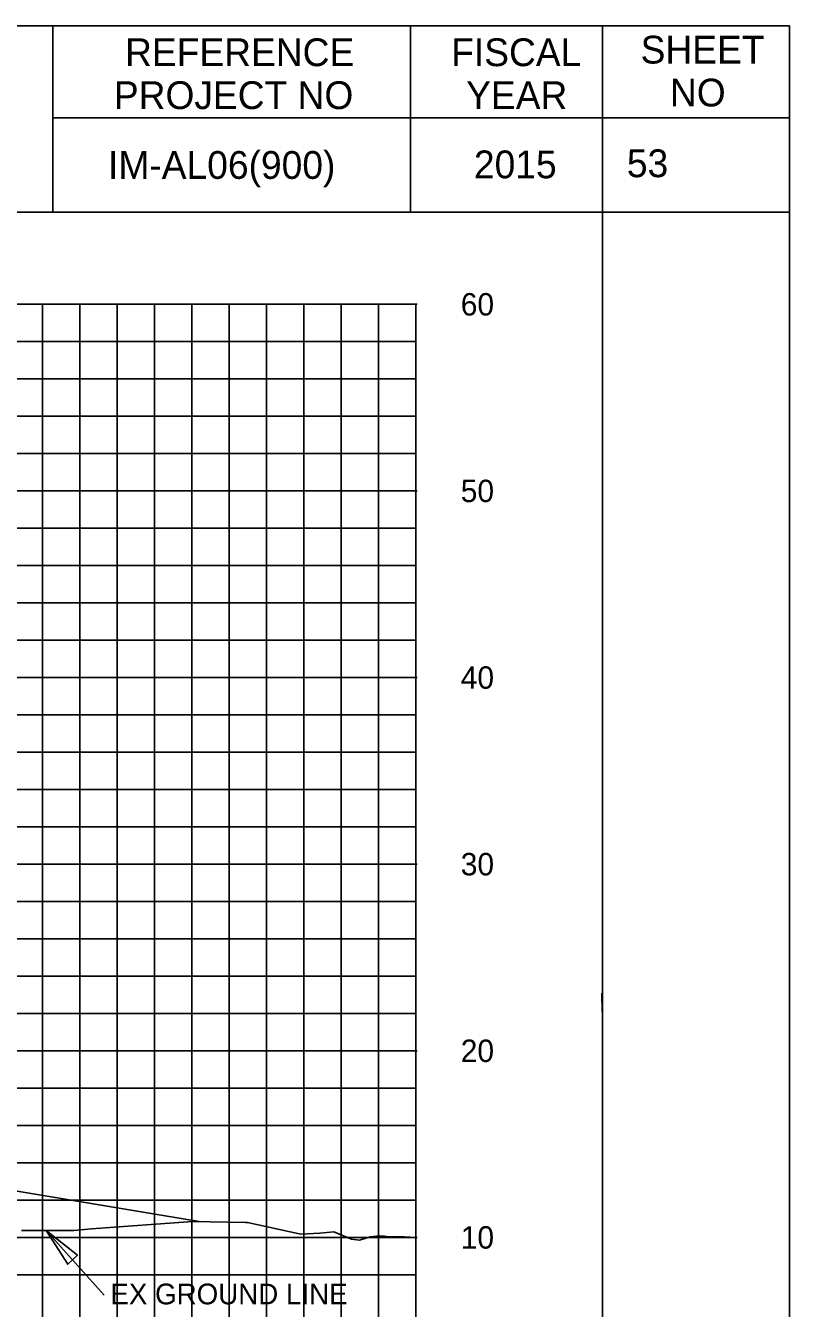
# Model space of a CAD drawing. Extents: x 1797809 to 2198143, y 249608 to 1237864.
# Drawn here: x 2195843.8 to 2195884.7, y 1237264.3 to 1237333 of the extents above; entities that cross this region are included whole.
import ezdxf

# ---------------------------------------------------------------- set-up
doc = ezdxf.new("R2010")
doc.units = 0
for name, color, linetype in [('3', 7, 'Continuous'), ('31', 7, 'Continuous'), ('60', 7, 'Continuous'), ('DESIGN - SHEET - Light Grid', 7, 'Continuous'), ('DESIGN - TRAFFIC CONTROL PERMANENT - Signs', 7, 'Continuous'), ('GSCOLORFILL', 7, 'Continuous'), ('GSDIMS', 7, 'Continuous'), ('GSSHT', 7, 'Continuous'), ('Level 1', 7, 'Continuous'), ('Level 45', 7, 'Continuous'), ('Level 55', 7, 'Continuous'), ('PIPETEXT', 7, 'Continuous'), ('UGUT', 7, 'Continuous')]:
    doc.layers.add(name, color=color, linetype=linetype)

msp = doc.modelspace()

# ---------------------------------------------------------------- linework, layer by layer
at = {"layer": '3'}
msp.add_line((2195848.012, 1237265.016), (2195844.907, 1237268.476), dxfattribs=at)
at = {"layer": '60'}
for p, q in [((2195864.707, 1237258.106), (2195864.707, 1237318.106)), ((2195864.767, 1237318.106), (2195864.707, 1237318.106)), ((2195864.767, 1237308.106), (2195864.707, 1237308.106)), ((2195864.767, 1237298.106), (2195864.707, 1237298.106)), ((2195864.767, 1237288.106), (2195864.707, 1237288.106)), ((2195864.767, 1237278.106), (2195864.707, 1237278.106)), ((2195864.767, 1237268.106), (2195864.707, 1237268.106))]:
    msp.add_line(p, q, dxfattribs=at)
at = {"layer": 'DESIGN - SHEET - Light Grid'}
msp.add_lwpolyline([(2195864.707, 1237268.105), (2195864.1, 1237268.134), (2195863.231, 1237268.131), (2195863.018, 1237268.165), (2195862.756, 1237268.189), (2195862.257, 1237268.138), (2195861.684, 1237267.965), (2195861.261, 1237268.019), (2195860.303, 1237268.404), (2195859.564, 1237268.331), (2195858.537, 1237268.284), (2195855.687, 1237268.9), (2195855.585, 1237268.908), (2195852.743, 1237268.964), (2195847.328, 1237268.572), (2195846.38, 1237268.476), (2195846.265, 1237268.476), (2195845.52, 1237268.476), (2195843.58, 1237268.476)], dxfattribs=at)
at = {"layer": 'DESIGN - TRAFFIC CONTROL PERMANENT - Signs'}
msp.add_lwpolyline([(2195853.09, 1237268.957), (2195805.957, 1237276.813), (2195803.957, 1237276.893), (2195795.03, 1237277.25), (2195794.957, 1237277.323), (2195793.957, 1237277.363), (2195781.957, 1237277.627), (2195769.957, 1237277.891), (2195757.957, 1237278.155), (2195745.957, 1237278.419), (2195734.707, 1237278.171)], dxfattribs=at)
at = {"layer": 'GSCOLORFILL'}
msp.add_lwpolyline([(2195562.21, 1237123.036), (2195884.71, 1237123.036), (2195884.71, 1237333.036), (2195562.21, 1237333.036)], close=True, dxfattribs=at)
at = {"layer": 'GSDIMS'}
msp.add_lwpolyline([(2195844.907, 1237268.476), (2195846.056, 1237266.67), (2195846.569, 1237267.15)], close=True, dxfattribs=at)
at = {"layer": 'GSSHT'}
for p, q in [((2195734.707, 1237318.106), (2195864.707, 1237318.106)), ((2195844.707, 1237258.106), (2195844.707, 1237318.106)), ((2195846.707, 1237258.106), (2195846.707, 1237318.106)), ((2195848.707, 1237258.106), (2195848.707, 1237318.106)), ((2195850.707, 1237258.106), (2195850.707, 1237318.106)), ((2195852.707, 1237258.106), (2195852.707, 1237318.106)), ((2195854.707, 1237258.106), (2195854.707, 1237318.106)), ((2195856.707, 1237258.106), (2195856.707, 1237318.106)), ((2195858.707, 1237258.106), (2195858.707, 1237318.106)), ((2195860.707, 1237258.106), (2195860.707, 1237318.106)), ((2195862.707, 1237258.106), (2195862.707, 1237318.106)), ((2195864.707, 1237258.106), (2195864.707, 1237318.106)), ((2195734.707, 1237316.106), (2195864.707, 1237316.106)), ((2195734.707, 1237314.106), (2195864.707, 1237314.106)), ((2195734.707, 1237312.106), (2195864.707, 1237312.106)), ((2195734.707, 1237310.106), (2195864.707, 1237310.106)), ((2195734.707, 1237308.106), (2195864.707, 1237308.106)), ((2195734.707, 1237306.106), (2195864.707, 1237306.106)), ((2195734.707, 1237304.106), (2195864.707, 1237304.106)), ((2195734.707, 1237302.106), (2195864.707, 1237302.106)), ((2195734.707, 1237300.106), (2195864.707, 1237300.106)), ((2195734.707, 1237298.106), (2195864.707, 1237298.106)), ((2195734.707, 1237296.106), (2195864.707, 1237296.106)), ((2195734.707, 1237294.106), (2195864.707, 1237294.106)), ((2195734.707, 1237292.106), (2195864.707, 1237292.106)), ((2195734.707, 1237290.106), (2195864.707, 1237290.106)), ((2195734.707, 1237288.106), (2195864.707, 1237288.106)), ((2195734.707, 1237286.106), (2195864.707, 1237286.106)), ((2195734.707, 1237284.106), (2195864.707, 1237284.106)), ((2195734.707, 1237282.106), (2195864.707, 1237282.106)), ((2195734.707, 1237280.106), (2195864.707, 1237280.106)), ((2195734.707, 1237278.106), (2195864.707, 1237278.106)), ((2195734.707, 1237276.106), (2195864.707, 1237276.106)), ((2195734.707, 1237274.106), (2195864.707, 1237274.106)), ((2195734.707, 1237272.106), (2195864.707, 1237272.106)), ((2195734.707, 1237270.106), (2195864.707, 1237270.106)), ((2195734.707, 1237268.106), (2195864.707, 1237268.106)), ((2195734.707, 1237266.106), (2195864.707, 1237266.106))]:
    msp.add_line(p, q, dxfattribs=at)
at = {"layer": 'Level 45'}
msp.add_lwpolyline([(2195574.707, 1237133.046), (2195874.707, 1237133.046), (2195874.707, 1237323.046), (2195574.707, 1237323.046)], close=True, dxfattribs=at)
at = {"layer": 'PIPETEXT'}
msp.add_lwpolyline([(2195874.673, 1237281.186), (2195874.681, 1237280.187)], dxfattribs=at)
msp.add_lwpolyline([(2195874.673, 1237281.186), (2195874.681, 1237280.187)], dxfattribs=at)
at = {"layer": 'UGUT'}
for p, q in [((2195845.253, 1237333.036), (2195845.253, 1237323.046)), ((2195864.417, 1237328.038), (2195864.417, 1237333.038)), ((2195874.707, 1237328.168), (2195874.707, 1237333.038)), ((2195884.71, 1237328.097), (2195845.253, 1237328.097)), ((2195864.417, 1237328.038), (2195864.417, 1237323.046)), ((2195874.707, 1237328.168), (2195874.707, 1237323.046)), ((2195884.71, 1237323.046), (2195846.463, 1237323.046))]:
    msp.add_line(p, q, dxfattribs=at)

# ---------------------------------------------------------------- texts
at = {"layer": '31'}
for s, p in [('60', (2195867.107, 1237317.506)), ('50', (2195867.107, 1237307.506)), ('40', (2195867.107, 1237297.506)), ('30', (2195867.107, 1237287.506)), ('20', (2195867.107, 1237277.506)), ('10', (2195867.107, 1237267.506))]:
    msp.add_text(s, height=1.2, dxfattribs=at).set_placement(p)
at = {"layer": 'Level 1'}
for s, height, p in [(' IM-AL06(900) ', 1.48986, (2195847.659, 1237324.827)), ('2015', 1.4899, (2195867.813, 1237324.858)), ('   53 ', 1.4899, (2195874.345, 1237324.918))]:
    msp.add_text(s, height=height, rotation=360, dxfattribs=at).set_placement(p)
at = {"layer": 'Level 55'}
msp.add_text('EX GROUND LINE', height=1.11046, dxfattribs=at).set_placement((2195848.339, 1237264.52))
at = {"layer": 'UGUT'}
for s, p in [('REFERENCE', (2195849.127, 1237330.868)), ('FISCAL', (2195866.597, 1237330.868)), ('SHEET', (2195876.743, 1237331.008)), ('PROJECT NO', (2195848.526, 1237328.568)), ('YEAR', (2195867.397, 1237328.568)), ('NO', (2195878.313, 1237328.708))]:
    msp.add_text(s, height=1.4883, dxfattribs=at).set_placement(p)

doc.saveas('drawing.dxf')
